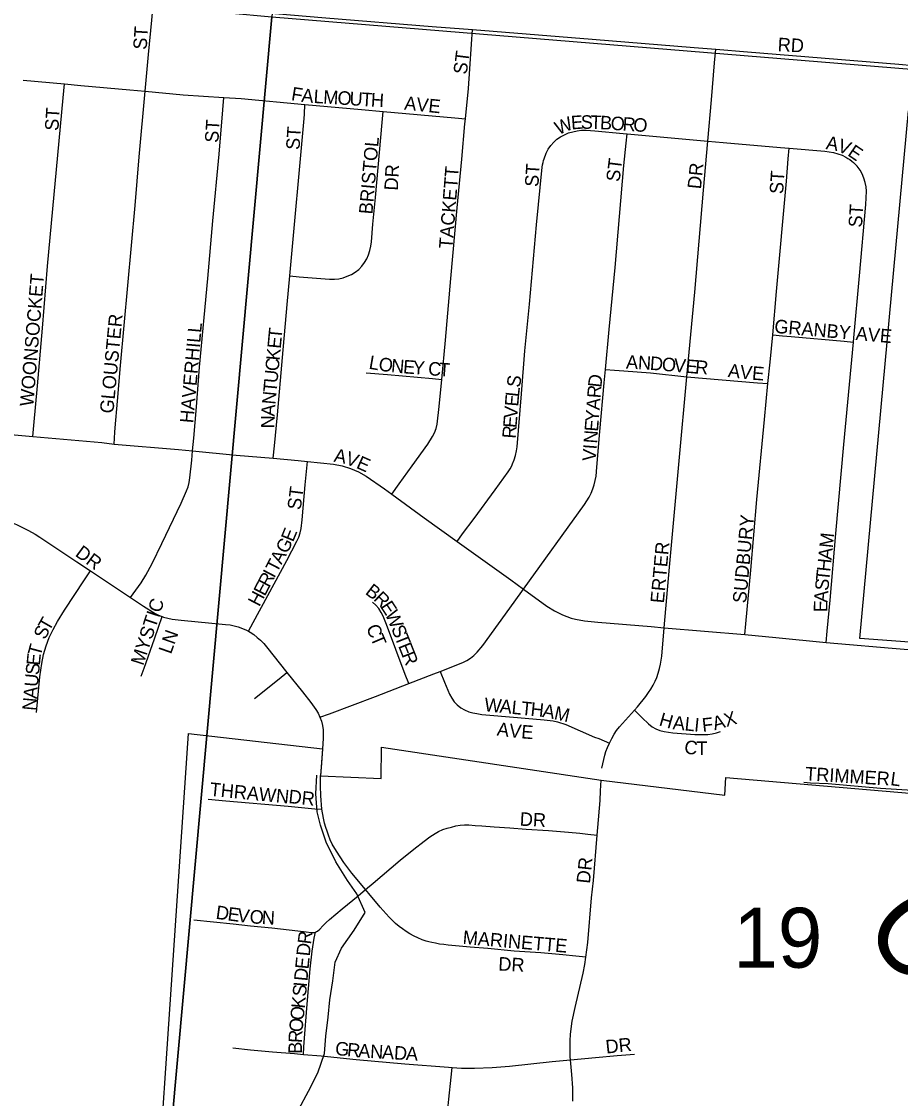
# Model space of a CAD drawing. Extents: x -209 to 4852, y 0 to 905.
# Drawn here: x 151.17 to 163.44, y 316.8 to 331.85 of the extents above; entities that cross this region are included whole.
import ezdxf

# ---------------------------------------------------------------- set-up
doc = ezdxf.new("R2010")
doc.units = 0
for name, color, linetype in [('GM_P_County_Alignment', 7, 'Continuous'), ('GM_X_Airport_Location_Class_2', 7, 'Continuous'), ('GM_X_Airport_Location_Class_3', 7, 'Continuous'), ('GM_X_County_Road', 7, 'Continuous'), ('GM_X_Interstate_Location', 7, 'Continuous'), ('GM_X_Minor_River', 7, 'Continuous'), ('GM_X_Township_Road_Text', 7, 'Continuous'), ('GM_X_Township_Text', 7, 'Continuous'), ('GM_X_US_Location', 7, 'Continuous')]:
    doc.layers.add(name, color=color, linetype=linetype)

msp = doc.modelspace()

# ---------------------------------------------------------------- linework, layer by layer
at = {"layer": 'GM_X_Airport_Location_Class_2'}
for points in [[(152.895, 330.871), (152.942, 331.383), (152.989, 331.863), (153.01, 332.116)], [(153.01, 332.116), (153.68, 332.052), (154.485, 331.976), (155.415, 331.899), (156.902, 331.778), (157.464, 331.732)], [(157.366, 330.485), (157.408, 330.909), (157.45, 331.528), (157.464, 331.732)], [(157.464, 331.732), (159.133, 331.597), (160.559, 331.481), (160.858, 331.457)], [(160.748, 330.175), (160.798, 330.752), (160.842, 331.27), (160.858, 331.457)], [(160.858, 331.457), (161.302, 331.422), (163.416, 331.25), (163.613, 331.231)], [(151.193, 331.025), (151.768, 330.974)], [(151.327, 326.05), (151.341, 326.202), (151.393, 326.759), (151.46, 327.563), (151.533, 328.429), (151.75, 330.779), (151.768, 330.974)], [(151.768, 330.974), (151.998, 330.953), (152.681, 330.89), (152.895, 330.871)], [(152.46, 325.944), (152.47, 326.111), (152.474, 326.173), (152.508, 326.545), (152.55, 327.041), (152.651, 328.158), (152.755, 329.274), (152.811, 329.956), (152.895, 330.871)], [(152.895, 330.871), (153.427, 330.823), (153.995, 330.784)], [(153.556, 325.848), (153.573, 326.028), (153.611, 326.462), (153.655, 327.02), (153.769, 328.257), (153.841, 329.062), (153.927, 329.992), (153.981, 330.613), (153.995, 330.784)], [(153.995, 330.784), (154.236, 330.768), (155.125, 330.688)], [(154.914, 328.294), (155.113, 330.49), (155.117, 330.552), (155.125, 330.688)], [(154.914, 328.294), (155.042, 328.282), (155.469, 328.246), (155.536, 328.246), (155.597, 328.254), (155.658, 328.267), (155.716, 328.288), (155.773, 328.314), (155.826, 328.346), (155.875, 328.384), (155.918, 328.428), (155.955, 328.478), (155.987, 328.532), (156.012, 328.588), (156.032, 328.647), (156.046, 328.707), (156.055, 328.769), (156.074, 329.016), (156.11, 329.386), (156.203, 330.437), (156.216, 330.589)], [(155.125, 330.688), (155.913, 330.616), (156.216, 330.589)], [(156.216, 330.589), (157.217, 330.499), (157.366, 330.485)], [(157.034, 326.847), (157.086, 327.393), (157.161, 328.257), (157.252, 329.244), (157.315, 329.923), (157.359, 330.416), (157.366, 330.485)], [(158.482, 329.979), (158.493, 330.006), (158.522, 330.061), (158.557, 330.112), (158.597, 330.159), (158.643, 330.201), (158.693, 330.236), (158.748, 330.265), (158.806, 330.289), (158.865, 330.307), (158.925, 330.32), (158.987, 330.327), (159.049, 330.329), (159.172, 330.321), (159.569, 330.283), (159.622, 330.279)], [(159.32, 326.987), (159.373, 327.543), (159.453, 328.41), (159.578, 329.835), (159.609, 330.145), (159.622, 330.279)], [(159.622, 330.279), (160.748, 330.175)], [(160.455, 326.885), (160.566, 328.066), (160.689, 329.492), (160.748, 330.175)], [(160.748, 330.175), (160.962, 330.157), (161.764, 330.085), (161.882, 330.075)], [(161.654, 327.469), (161.706, 328.073), (161.848, 329.617), (161.871, 329.926), (161.882, 330.075)], [(161.882, 330.075), (162.382, 330.033), (162.505, 330.015), (162.564, 329.999), (162.622, 329.978), (162.677, 329.949), (162.703, 329.934), (162.73, 329.917), (162.757, 329.897), (162.78, 329.877), (162.832, 329.824)], [(157.249, 324.585), (157.325, 324.689), (157.485, 324.903), (157.782, 325.304), (157.962, 325.558), (157.989, 325.6), (158.012, 325.641), (158.023, 325.666), (158.047, 325.724), (158.065, 325.783), (158.079, 325.849), (158.087, 325.906), (158.146, 326.648), (158.195, 327.245), (158.258, 327.898), (158.358, 329.004), (158.436, 329.811), (158.442, 329.845), (158.448, 329.877), (158.457, 329.905), (158.464, 329.93), (158.472, 329.955), (158.482, 329.979)], [(162.78, 327.368), (162.785, 327.427), (162.865, 328.296), (162.954, 329.289), (162.962, 329.476), (162.958, 329.538), (162.946, 329.599), (162.928, 329.659), (162.904, 329.716), (162.873, 329.77), (162.832, 329.824)], [(154.681, 325.745), (154.698, 325.919), (154.743, 326.351), (154.812, 327.154), (154.878, 327.895), (154.914, 328.294)], [(161.587, 326.788), (161.617, 327.089), (161.654, 327.469)], [(161.654, 327.469), (161.79, 327.458), (161.913, 327.448), (162.651, 327.38), (162.78, 327.368)], [(162.398, 323.175), (162.413, 323.332), (162.455, 323.766), (162.536, 324.697), (162.649, 325.938), (162.78, 327.368)], [(158.174, 323.919), (159.026, 325.1), (159.094, 325.204), (159.122, 325.26), (159.145, 325.317), (159.164, 325.377), (159.178, 325.437), (159.188, 325.498), (159.199, 325.622), (159.241, 326.118), (159.302, 326.8), (159.32, 326.987)], [(159.32, 326.987), (159.446, 326.977), (159.574, 326.967), (159.946, 326.938), (160.455, 326.885)], [(155.978, 326.941), (156.278, 326.918), (156.904, 326.859), (157.034, 326.847)], [(156.337, 325.243), (156.442, 325.39), (156.622, 325.642), (156.841, 325.943), (156.907, 326.048), (156.935, 326.103), (156.956, 326.161), (156.971, 326.221), (156.998, 326.468), (157.034, 326.847)], [(160.14, 323.379), (160.213, 324.223), (160.35, 325.712), (160.455, 326.885)], [(160.455, 326.885), (161.444, 326.8), (161.587, 326.788)], [(161.265, 323.283), (161.28, 323.434), (161.351, 324.181), (161.432, 325.168), (161.54, 326.287), (161.587, 326.788)], [(150.265, 326.146), (150.76, 326.101), (151.327, 326.05)], [(151.327, 326.05), (152.289, 325.965), (152.46, 325.944)], [(152.46, 325.944), (153.36, 325.867), (153.556, 325.848)], [(152.692, 323.799), (152.765, 323.904), (152.837, 324.006), (152.902, 324.113), (152.991, 324.277), (153.128, 324.557), (153.395, 325.12), (153.473, 325.29), (153.494, 325.349), (153.509, 325.409), (153.519, 325.471), (153.544, 325.718), (153.556, 325.848)], [(153.556, 325.848), (154.164, 325.79), (154.681, 325.745)], [(154.335, 323.329), (154.401, 323.45), (154.607, 323.829), (154.87, 324.316), (155.014, 324.588), (155.039, 324.645), (155.058, 324.703), (155.071, 324.763), (155.087, 324.885), (155.129, 325.376), (155.147, 325.56), (155.161, 325.702)], [(154.681, 325.745), (155.032, 325.715), (155.161, 325.702)], [(155.161, 325.702), (155.525, 325.664), (155.645, 325.641), (155.761, 325.604), (155.873, 325.555), (155.979, 325.495), (156.234, 325.318), (156.337, 325.243)], [(156.337, 325.243), (156.787, 324.916), (157.249, 324.585)], [(150.981, 324.868), (151.101, 324.819), (151.182, 324.781), (151.267, 324.736), (151.358, 324.686), (151.426, 324.644), (151.941, 324.3), (152.13, 324.173)], [(157.249, 324.585), (157.444, 324.445), (157.998, 324.046), (158.174, 323.919)], [(151.379, 322.194), (151.425, 322.694), (151.451, 322.881), (151.476, 323.004), (151.512, 323.125), (151.557, 323.242), (151.609, 323.356), (151.669, 323.467), (151.768, 323.626), (152.046, 324.046), (152.13, 324.173)], [(152.13, 324.173), (152.692, 323.799)], [(157.014, 322.77), (157.328, 322.892), (157.383, 322.92), (157.436, 322.953), (157.484, 322.992), (157.528, 323.036), (157.607, 323.132), (158.043, 323.738), (158.174, 323.919)], [(158.174, 323.919), (158.503, 323.681), (158.609, 323.615), (158.722, 323.558), (158.841, 323.514), (158.902, 323.497), (159.026, 323.476), (159.212, 323.457), (159.956, 323.395), (160.14, 323.379)], [(152.692, 323.799), (152.872, 323.678), (153.032, 323.578), (153.089, 323.551), (153.132, 323.534)], [(156.573, 322.6), (156.526, 322.728), (156.265, 323.425), (156.217, 323.539), (156.19, 323.594), (156.156, 323.646), (156.115, 323.692), (156.069, 323.734)], [(152.839, 322.701), (152.879, 322.815), (153.023, 323.222), (153.08, 323.386), (153.132, 323.534)], [(153.132, 323.534), (153.149, 323.528), (153.211, 323.512), (153.273, 323.499), (153.397, 323.484), (154.016, 323.426), (154.079, 323.418), (154.136, 323.407), (154.195, 323.39), (154.252, 323.369), (154.307, 323.344), (154.335, 323.329)], [(159.723, 322.226), (159.766, 322.274), (159.881, 322.42), (159.92, 322.475), (159.951, 322.522), (159.984, 322.577), (160.014, 322.632), (160.036, 322.686), (160.054, 322.743), (160.073, 322.811), (160.088, 322.872), (160.106, 322.982), (160.14, 323.379)], [(160.14, 323.379), (161.265, 323.283)], [(154.335, 323.329), (154.361, 323.315), (154.412, 323.283), (154.46, 323.245), (154.505, 323.205), (154.549, 323.159), (154.587, 323.114), (154.873, 322.756)], [(161.265, 323.283), (161.7, 323.245), (162.398, 323.175)], [(162.398, 323.175), (162.561, 323.161), (163.32, 323.093), (164.058, 323.032)], [(156.573, 322.6), (156.922, 322.735), (157.014, 322.77)], [(157.014, 322.77), (157.074, 322.62), (157.142, 322.451), (157.173, 322.396), (157.209, 322.345), (157.251, 322.3), (157.3, 322.261), (157.353, 322.231), (157.411, 322.206), (157.467, 322.19), (157.523, 322.179), (157.595, 322.169), (158.091, 322.126), (158.464, 322.094), (158.588, 322.079), (158.648, 322.066), (158.766, 322.026), (159.166, 321.853), (159.225, 321.831), (159.375, 321.767)], [(154.423, 322.391), (154.763, 322.666), (154.873, 322.756)], [(154.873, 322.756), (155.09, 322.485), (155.207, 322.337), (155.278, 322.237), (155.308, 322.184), (155.335, 322.128)], [(155.335, 322.128), (155.468, 322.178), (156.11, 322.421), (156.573, 322.6)], [(159.375, 321.767), (159.407, 321.83), (159.443, 321.892), (159.476, 321.942), (159.514, 321.993), (159.556, 322.043), (159.723, 322.226)], [(159.723, 322.226), (159.831, 322.122), (159.921, 322.035), (159.973, 321.996), (160.022, 321.966), (160.078, 321.943), (160.137, 321.928), (160.259, 321.91), (160.565, 321.888), (160.687, 321.886), (160.748, 321.89), (160.809, 321.898), (160.868, 321.91), (160.926, 321.929)], [(155.335, 322.128), (155.354, 322.073), (155.368, 322.014), (155.377, 321.954), (155.381, 321.894), (155.381, 321.833), (155.369, 321.689)], [(159.271, 321.42), (159.311, 321.6), (159.326, 321.649), (159.348, 321.708), (159.375, 321.767)], [(155.369, 321.689), (155.354, 321.488), (155.343, 321.314)], [(162.087, 321.22), (162.18, 321.215), (162.426, 321.203), (163.161, 321.139), (163.532, 321.114), (163.725, 321.094), (163.801, 321.084), (163.89, 321.065), (163.948, 321.048), (164.002, 321.03)]]:
    msp.add_lwpolyline(points, dxfattribs=at)
at = {"layer": 'GM_X_County_Road'}
for points in [[(155.448, 317.942), (155.473, 318.184), (155.513, 318.45), (155.545, 318.707), (155.637, 318.904), (155.813, 319.153), (155.966, 319.402), (155.847, 319.661), (155.72, 319.851), (155.556, 320.111), (155.421, 320.385), (155.34, 320.62), (155.296, 320.81), (155.275, 321.061), (155.292, 321.318)], [(155.038, 316.655), (155.176, 316.905), (155.306, 317.162), (155.399, 317.434), (155.416, 317.677), (155.448, 317.942)]]:
    msp.add_lwpolyline(points, dxfattribs=at)
at = {"layer": 'GM_X_Minor_River'}
for points in [[(175.676, 338.559), (155.302, 338.559), (154.664, 331.913), (174.954, 330.248)], [(134.543, 333.757), (154.664, 331.913), (152.852, 311.89), (132.725, 313.81)], [(154.664, 331.913), (174.954, 330.248), (173.108, 309.953), (153.275, 311.838), (152.852, 311.89)]]:
    msp.add_lwpolyline(points, close=True, dxfattribs=at)
at = {"layer": 'GM_X_Township_Text'}
for points in [[(155.361, 320.847), (155.346, 321.031), (155.341, 321.173), (155.343, 321.314)], [(159.204, 320.483), (159.213, 320.589), (159.245, 320.967), (159.251, 321.101), (159.255, 321.176), (159.259, 321.251)], [(153.773, 320.984), (154.022, 320.96), (154.891, 320.885), (155.265, 320.852), (155.361, 320.847)], [(155.971, 319.722), (155.78, 319.952), (155.668, 320.101), (155.566, 320.258), (155.507, 320.358), (155.479, 320.418), (155.454, 320.482), (155.433, 320.538), (155.416, 320.588), (155.398, 320.651), (155.383, 320.719), (155.361, 320.847)], [(155.971, 319.722), (156.077, 319.81), (156.453, 320.131), (156.645, 320.285), (156.791, 320.4), (156.868, 320.457), (156.941, 320.506), (156.989, 320.532), (157.049, 320.559), (157.108, 320.58), (157.169, 320.596), (157.232, 320.611), (157.293, 320.62), (157.352, 320.625), (157.413, 320.626), (157.503, 320.619), (157.594, 320.613), (157.767, 320.6), (157.984, 320.584), (158.212, 320.567), (158.525, 320.545), (158.805, 320.525), (158.96, 320.511), (159.072, 320.498), (159.204, 320.483)], [(159.044, 318.777), (159.072, 318.985), (159.126, 319.608), (159.151, 319.85), (159.204, 320.483)], [(155.27, 319.128), (155.285, 319.135), (155.3, 319.143), (155.335, 319.171), (155.376, 319.215), (155.42, 319.261), (155.467, 319.304), (155.646, 319.455), (155.868, 319.637), (155.971, 319.722)], [(159.044, 318.777), (158.907, 318.791), (158.723, 318.811), (158.416, 318.837), (158.046, 318.864), (157.676, 318.899), (157.431, 318.92), (157.124, 318.947), (157.063, 318.954), (157.001, 318.962), (156.947, 318.972), (156.895, 318.984), (156.853, 318.994), (156.818, 319.003), (156.76, 319.022), (156.701, 319.047), (156.648, 319.072), (156.591, 319.105), (156.54, 319.135), (156.486, 319.172), (156.442, 319.205), (156.388, 319.25), (156.342, 319.293), (156.299, 319.337), (156.176, 319.477), (156.016, 319.668), (155.971, 319.722)], [(153.576, 319.301), (153.85, 319.272), (154.123, 319.243), (154.366, 319.217), (154.662, 319.186), (155.026, 319.147), (155.144, 319.134), (155.21, 319.125), (155.242, 319.124), (155.257, 319.125), (155.27, 319.128)], [(155.103, 317.421), (155.11, 317.525), (155.117, 317.649), (155.153, 318.064), (155.199, 318.616), (155.225, 318.862), (155.253, 319.045), (155.27, 319.128)], [(158.832, 317.345), (158.828, 317.388), (158.825, 317.517), (158.825, 317.608), (158.831, 317.703), (158.854, 317.884), (158.895, 318.076), (159.01, 318.557), (159.031, 318.674), (159.044, 318.777)], [(154.119, 317.514), (154.364, 317.485), (154.672, 317.458), (154.98, 317.433), (155.103, 317.421)], [(155.103, 317.421), (155.35, 317.398), (155.842, 317.349), (156.52, 317.289), (157.127, 317.241), (157.181, 317.238)], [(158.832, 317.345), (159.179, 317.378), (159.485, 317.405), (159.724, 317.423)], [(156.931, 314.673), (156.933, 314.687), (156.98, 315.183), (157.035, 315.678), (157.064, 315.988), (157.098, 316.422), (157.134, 316.793), (157.167, 317.102), (157.181, 317.238)], [(157.181, 317.238), (157.309, 317.23), (157.491, 317.228), (157.736, 317.236), (157.979, 317.256), (158.575, 317.32), (158.832, 317.345)], [(158.862, 316.768), (158.864, 316.859), (158.862, 316.954), (158.85, 317.139), (158.832, 317.345)]]:
    msp.add_lwpolyline(points, dxfattribs=at)
at = {"layer": 'GM_X_US_Location'}
for points in [[(164.068, 323.138), (162.868, 323.23), (163.55, 330.6)], [(152.824, 311.931), (153.499, 321.901), (155.369, 321.689), (155.343, 321.313), (156.189, 321.273), (156.195, 321.713), (159.259, 321.251), (160.984, 321.04), (161.002, 321.288), (164.002, 321.03)]]:
    msp.add_lwpolyline(points, dxfattribs=at)

# ---------------------------------------------------------------- texts
at = {"layer": 'GM_P_County_Alignment'}
msp.add_text('C', height=1.136, rotation=309.7351, dxfattribs=at).set_placement((162.883, 319.167))
at = {"layer": 'GM_X_Airport_Location_Class_3'}
for s, height, rotation, p in [('ST', 0.1894, 86.4254, (152.916, 331.448)), ('RD', 0.1894, 356.989, (161.72, 331.432)), ('ST', 0.1894, 82.8783, (157.383, 331.1)), ('F', 0.189, 350.7802, (154.925, 330.748)), ('A', 0.189, 354.3497, (155.069, 330.725)), ('L', 0.189, 356.457, (155.242, 330.708)), ('M', 0.189, 356.5399, (155.376, 330.7)), ('O', 0.189, 356.5232, (155.575, 330.688)), ('U', 0.189, 356.5232, (155.742, 330.677)), ('T', 0.189, 356.5313, (155.908, 330.667)), ('H', 0.189, 356.5364, (156.041, 330.659)), ('AVE', 0.1894, 354.0895, (156.505, 330.615)), ('ST', 0.1894, 86.4262, (151.683, 330.315)), ('ST', 0.1894, 86.4254, (153.916, 330.148)), ('W', 0.189, 22.9381, (158.662, 330.258)), ('E', 0.189, 3.9649, (158.845, 330.338)), ('S', 0.189, 0, (158.975, 330.347)), ('T', 0.189, 358.0599, (159.107, 330.347)), ('B', 0.189, 356.5979, (159.239, 330.343)), ('O', 0.189, 356.2601, (159.388, 330.334)), ('R', 0.189, 356.257, (159.554, 330.323)), ('O', 0.189, 356.2657, (159.704, 330.313)), ('ST', 0.1894, 86.4254, (155.049, 330.048)), ('BRISTOL', 0.1894, 85.0729, (156.066, 329.148)), ('A', 0.189, 350.2035, (162.389, 330.065)), ('V', 0.189, 338.1133, (162.543, 330.039)), ('E', 0.189, 325.4535, (162.688, 329.983)), ('DR', 0.1894, 86.989, (156.421, 329.481)), ('ST', 0.1894, 86.4254, (158.383, 329.532)), ('ST', 0.1894, 82.8783, (159.516, 329.6)), ('DR', 0.1894, 84.2818, (160.652, 329.499)), ('TACKETT', 0.1894, 85.4612, (157.183, 328.666)), ('ST', 0.1894, 86.4254, (161.799, 329.432)), ('ST', 0.1894, 86.4254, (162.9, 328.965)), ('WOONSOCKET', 0.1894, 85.2863, (151.333, 326.465)), ('GLOUSTER', 0.1894, 84.5968, (152.45, 326.366)), ('HAVERHILL', 0.1894, 85.0002, (153.566, 326.231)), ('GRANBY AVE', 0.1894, 354.9764, (161.671, 327.498)), ('E', 0.189, 84.6052, (154.787, 327.271)), ('T', 0.189, 84.583, (154.799, 327.404)), ('K', 0.189, 84.5938, (154.771, 327.105)), ('C', 0.189, 84.6018, (154.757, 326.956)), ('L', 0.189, 350.1155, (156.008, 326.998)), ('O', 0.189, 351.2957, (156.144, 326.974)), ('N', 0.189, 355.1165, (156.322, 326.947)), ('A', 0.189, 357.2446, (159.603, 326.998)), ('N', 0.189, 357.0481, (159.77, 326.99)), ('D', 0.189, 355.603, (159.935, 326.982)), ('O', 0.189, 355.142, (160.101, 326.969)), ('V', 0.189, 355.142, (160.267, 326.955)), ('E', 0.189, 355.1505, (160.433, 326.941)), ('E', 0.189, 355.6711, (156.49, 326.933)), ('Y', 0.189, 355.6691, (156.623, 326.923)), ('C', 0.189, 355.6739, (156.839, 326.907)), ('T', 0.189, 355.6854, (156.989, 326.895)), ('R', 0.189, 355.1375, (160.566, 326.93)), ('A', 0.189, 353.5826, (161.023, 326.881)), ('V', 0.189, 353.5933, (161.188, 326.863)), ('E', 0.189, 355.3665, (161.36, 326.844)), ('U', 0.189, 84.5982, (154.741, 326.79)), ('S', 0.189, 82.492, (158.127, 326.727)), ('D', 0.189, 83.8022, (159.262, 326.728)), ('T', 0.189, 84.583, (154.729, 326.657)), ('L', 0.189, 83.7594, (158.112, 326.596)), ('R', 0.189, 85.5994, (159.251, 326.58)), ('N', 0.189, 84.6374, (154.713, 326.491)), ('E', 0.189, 85.3498, (158.102, 326.464)), ('A', 0.189, 85.6123, (159.238, 326.413)), ('A', 0.189, 85.9097, (154.701, 326.326)), ('V', 0.189, 85.4774, (158.089, 326.298)), ('Y', 0.189, 85.5898, (159.225, 326.247)), ('N', 0.189, 89.3224, (154.699, 326.162)), ('E', 0.189, 85.4694, (158.078, 326.165)), ('E', 0.189, 85.5971, (159.215, 326.114)), ('R', 0.189, 85.4541, (158.066, 326.016)), ('N', 0.189, 85.6123, (159.202, 325.948)), ('I', 0.189, 85.5812, (159.196, 325.865)), ('A', 0.189, 349.3844, (155.52, 325.699)), ('V', 0.189, 340.1271, (155.676, 325.67)), ('E', 0.189, 335.9043, (155.829, 325.615)), ('V', 0.189, 85.603, (159.183, 325.699)), ('ST', 0.1894, 82.8783, (155.066, 325.017)), ('SUDBURY', 0.1894, 84.8053, (161.283, 323.716)), ('E', 0.189, 67.8748, (154.959, 324.567)), ('G', 0.189, 62.389, (154.873, 324.401)), ('M', 0.189, 83.9776, (162.492, 324.487)), ('DR', 0.1894, 323.7481, (151.906, 324.391)), ('A', 0.189, 62.4024, (154.796, 324.254)), ('ERTER', 0.1894, 84.8038, (160.135, 323.716)), ('A', 0.189, 83.9991, (162.475, 324.321)), ('T', 0.189, 62.3973, (154.734, 324.136)), ('H', 0.189, 83.9784, (162.457, 324.156)), ('R', 0.189, 62.3944, (154.626, 323.929)), ('I', 0.189, 62.3596, (154.696, 324.062)), ('T', 0.189, 84.0067, (162.443, 324.023)), ('E', 0.189, 62.3598, (154.564, 323.81)), ('B', 0.189, 322.5084, (155.955, 323.859)), ('S', 0.189, 84.061, (162.43, 323.89)), ('H', 0.189, 62.389, (154.487, 323.663)), ('R', 0.189, 315.9961, (156.07, 323.771)), ('A', 0.189, 85.8443, (162.418, 323.726)), ('MYSTIC', 0.1894, 71.9184, (152.868, 322.841)), ('E', 0.189, 303.0915, (156.17, 323.676)), ('E', 0.189, 89.317, (162.416, 323.595)), ('T', 0.189, 60.3297, (151.554, 323.319)), ('W', 0.189, 293.3752, (156.239, 323.572)), ('S', 0.189, 64.5836, (151.499, 323.202)), ('C', 0.189, 291.3549, (155.977, 323.385)), ('S', 0.189, 291.5985, (156.325, 323.374)), ('LN', 0.1894, 70.5566, (153.255, 323.001)), ('T', 0.189, 293.0856, (156.034, 323.24)), ('T', 0.189, 291.6131, (156.374, 323.25)), ('T', 0.189, 74.9964, (151.435, 322.97)), ('E', 0.189, 291.6287, (156.423, 323.126)), ('E', 0.189, 84.7328, (151.425, 322.846)), ('R', 0.189, 291.6218, (156.472, 323.002)), ('S', 0.189, 84.6918, (151.412, 322.713)), ('U', 0.189, 84.7027, (151.397, 322.547)), ('A', 0.189, 84.7331, (151.381, 322.381)), ('N', 0.189, 84.7027, (151.366, 322.215)), ('W', 0.189, 354.358, (157.622, 322.215)), ('A', 0.189, 354.3525, (157.837, 322.194)), ('L', 0.189, 354.3499, (158.003, 322.177)), ('T', 0.189, 354.3356, (158.136, 322.164)), ('H', 0.189, 354.0001, (158.268, 322.151)), ('A', 0.189, 349.5173, (158.43, 322.134)), ('M', 0.189, 347.2716, (158.592, 322.104)), ('H', 0.189, 343.8325, (160.056, 322.017)), ('X', 0.189, 16.6185, (161.007, 321.992)), ('A', 0.189, 352.6148, (157.797, 321.875)), ('V', 0.189, 354.101, (157.968, 321.853)), ('E', 0.189, 355.5969, (158.139, 321.835)), ('A', 0.189, 354.2703, (160.253, 321.963)), ('L', 0.189, 354.276, (160.419, 321.946)), ('I', 0.189, 354.3068, (160.552, 321.933)), ('F', 0.189, 6.4093, (160.678, 321.925)), ('A', 0.189, 15.5291, (160.843, 321.946)), ('C', 0.189, 352.2031, (160.411, 321.626)), ('T', 0.189, 359.6194, (160.586, 321.603)), ('TRIMMER', 0.1894, 356.4772, (162.103, 321.248)), ('L', 0.189, 352.7394, (163.29, 321.181))]:
    msp.add_text(s, height=height, rotation=rotation, dxfattribs=at).set_placement(p)
at = {"layer": 'GM_X_Interstate_Location'}
for s, height, rotation, p in [('THRAWN', 0.1894, 354.382, (153.789, 321.032)), ('DR', 0.1894, 353.9946, (154.889, 320.931)), ('DR', 0.1894, 356.989, (158.12, 320.615)), ('DR', 0.1894, 83.9946, (159.102, 319.8)), ('D', 0.189, 352.4602, (153.873, 319.315)), ('E', 0.189, 352.4379, (154.038, 319.293)), ('V', 0.189, 352.7902, (154.172, 319.275)), ('O', 0.189, 355.894, (154.348, 319.253)), ('N', 0.189, 357.1331, (154.519, 319.241)), ('R', 0.189, 82.7937, (155.208, 318.951)), ('MARINETTE', 0.1894, 355.1201, (157.322, 318.964)), ('D', 0.189, 84.483, (155.192, 318.786)), ('E', 0.189, 84.4716, (155.175, 318.604)), ('DR', 0.1894, 356.9776, (157.82, 318.593)), ('D', 0.189, 84.483, (155.159, 318.438)), ('I', 0.189, 84.4851, (155.151, 318.355)), ('S', 0.189, 84.5022, (155.138, 318.222)), ('K', 0.189, 84.4964, (155.122, 318.056)), ('O', 0.189, 84.483, (155.106, 317.89)), ('O', 0.189, 84.6591, (155.09, 317.725)), ('R', 0.189, 87.1327, (155.083, 317.577)), ('DR', 0.1894, 6.0114, (159.331, 317.431)), ('B', 0.189, 89.83, (155.083, 317.429)), ('G', 0.189, 353.7153, (155.539, 317.415)), ('R', 0.189, 354.4104, (155.707, 317.396)), ('A', 0.189, 356.3448, (155.864, 317.381)), ('N', 0.189, 356.694, (156.031, 317.37)), ('A', 0.189, 356.694, (156.197, 317.361)), ('D', 0.189, 356.694, (156.364, 317.351)), ('A', 0.189, 356.7049, (156.53, 317.342))]:
    msp.add_text(s, height=height, rotation=rotation, dxfattribs=at).set_placement(p)
at = {"layer": 'GM_X_Township_Road_Text'}
msp.add_text('19', height=0.8371, rotation=0, dxfattribs=at).set_placement((161.102, 318.631))

doc.saveas('drawing.dxf')
